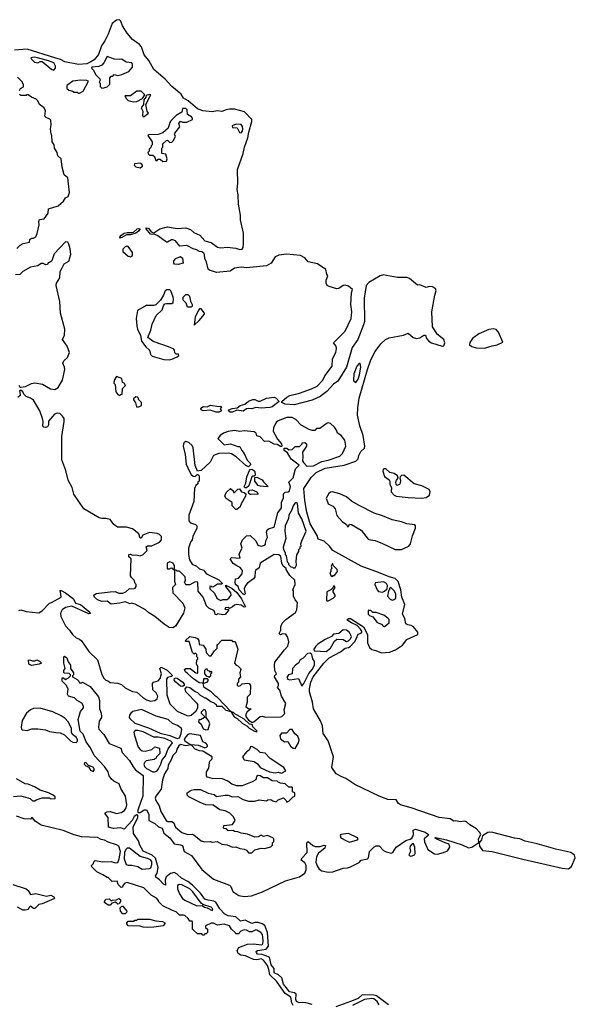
# Model space of a CAD drawing. Extents: x 2386423 to 2568864, y 578392 to 761999.
# Tile 394 of 454: x 2547204 to 2552428, y 679039 to 688292. Entities that reach past the tile are written whole.
import ezdxf

# ---------------------------------------------------------------- set-up
doc = ezdxf.new("R2010")
doc.units = 0

msp = doc.modelspace()

# ---------------------------------------------------------------- linework, layer by layer
at = {"layer": '0CON05XD'}
for points in [[(2550112.5, 685785), (2550094, 685795), (2550084.3, 685815), (2550085.8, 685845), (2550102.5, 685885), (2550090.7, 685900.7), (2550082.5, 685945), (2550005, 685999.1), (2549915.8, 686015.8), (2549885, 686053.3), (2549844.5, 686074.4), (2549711.5, 686088.5), (2549640.7, 686079.2), (2549607.3, 686062.7), (2549569.1, 686005), (2549525, 685977.9), (2549335, 685961.1), (2549285, 685967.2), (2549224.1, 685955.9), (2549181.7, 685928.3), (2549055, 685917.5), (2548988.3, 685938.3), (2548977, 685947), (2548958.8, 686015), (2548944, 686045), (2548941.2, 686085), (2548935, 686096.7), (2548915, 686110), (2548893, 686113), (2548865, 686130), (2548835, 686138), (2548775, 686170), (2548710, 686165), (2548667.5, 686215), (2548645, 686223.8), (2548631.7, 686221.7), (2548595, 686200), (2548585, 686200), (2548501.3, 686261.3), (2548475, 686272.2), (2548435, 686276.7), (2548394, 686325), (2548393.3, 686335), (2548415, 686332), (2548439.5, 686299.5), (2548465, 686287.5), (2548520, 686325), (2548595, 686345.7), (2548685, 686331.2), (2548765, 686335.3), (2548810.8, 686320.8), (2548841.4, 686291.4), (2548897.3, 686267.3), (2548945, 686213.3), (2549005, 686199.1), (2549064.6, 686154.7), (2549095, 686147.9), (2549155, 686152.9), (2549235, 686144.4), (2549275, 686132.9), (2549295, 686136.2), (2549305, 686152.5), (2549308.8, 686185), (2549308.5, 686285), (2549280.4, 686410.5), (2549278.8, 686455), (2549259.9, 686559.9), (2549258.8, 686645), (2549249.3, 686695), (2549255.3, 686754.7), (2549252.1, 686885), (2549306.1, 687033.9), (2549318.8, 687095), (2549349.5, 687180.5), (2549358.2, 687235), (2549387.2, 687335), (2549387.3, 687355), (2549317, 687427), (2549225, 687449.6), (2549177.9, 687452.1), (2549143.8, 687446.2), (2549105, 687429.7), (2549065, 687434.4), (2549015, 687424.8), (2548925, 687435.8), (2548875, 687455.3), (2548788.2, 687528.2), (2548745.5, 687555), (2548721.8, 687591.8), (2548634.6, 687664.6), (2548571.7, 687731.7), (2548465, 687823.3), (2548417.3, 687907.3), (2548375, 687960.9), (2548347.9, 688037.9), (2548329.1, 688059.1), (2548265, 688105.9), (2548214.5, 688164.5), (2548169.8, 688235), (2548155, 688278.9), (2548141.9, 688291.9), (2548112.5, 688287.5), (2548072.8, 688257.2), (2548035.2, 688155), (2548005.5, 688094.5), (2547973.1, 688046.9), (2547943.3, 687965), (2547903.8, 687915), (2547873.8, 687895), (2547835, 687877.3), (2547757.9, 687872.1), (2547626.9, 687896.9), (2547587.3, 687917.3), (2547533.3, 687935), (2547275, 688015.9), (2547155, 688006.2)], [(2547525, 687817.5), (2547540, 687835), (2547540, 687855), (2547523.8, 687885), (2547475, 687906.7), (2547372.5, 687935), (2547338.8, 687941.2), (2547310, 687935), (2547315, 687920), (2547341.7, 687891.7), (2547375, 687887.5), (2547395, 687897.5), (2547415, 687897.5), (2547505, 687822.5), (2547525, 687817.5)], [(2547975, 687650), (2547995, 687652.5), (2548025, 687660), (2548050, 687685), (2548050, 687745), (2548065, 687760), (2548078.3, 687761.7), (2548091.7, 687778.3), (2548125, 687767.5), (2548165, 687777.5), (2548229.5, 687805), (2548264.2, 687845), (2548265, 687870), (2548257.1, 687887.1), (2548205, 687892), (2548165, 687920), (2548145, 687916.7), (2548095, 687922.5), (2548025, 687947.5), (2547996.2, 687885), (2547976.6, 687863.4), (2547947.3, 687852.7), (2547882, 687845), (2547880, 687835), (2547897, 687817), (2547916, 687776), (2547957, 687737), (2547960, 687725), (2547952.5, 687705), (2547960, 687695), (2547960, 687665), (2547975, 687650)], [(2547202.5, 687625), (2547210, 687645), (2547238.3, 687661.7), (2547240, 687685), (2547230, 687695), (2547230, 687705), (2547181.7, 687751.7)], [(2547755, 687600), (2547765, 687602.5), (2547799.3, 687620.7), (2547850, 687715), (2547835, 687721.2), (2547775, 687724.3), (2547705, 687715.3), (2547647.5, 687675), (2547646.7, 687645), (2547665, 687630), (2547701.7, 687621.7), (2547715, 687610), (2547745, 687610), (2547755, 687600)], [(2547178.3, 686141.7), (2547207, 686173), (2547235, 686187.5), (2547295, 686200), (2547300, 686225), (2547315, 686240), (2547335, 686240), (2547355, 686252.5), (2547367, 686283), (2547386.4, 686363.6), (2547383.3, 686395), (2547390, 686415), (2547435, 686420), (2547472.5, 686475), (2547474.1, 686515.9), (2547565, 686542.5), (2547615, 686587.5), (2547635, 686617.5), (2547659.3, 686630.7), (2547673, 686667), (2547657.5, 686805), (2547622.5, 686835), (2547602.5, 686905), (2547592.5, 686985), (2547563, 687013), (2547557.5, 687045), (2547532.5, 687085), (2547527.5, 687115), (2547510, 687145), (2547507.5, 687205), (2547500, 687215), (2547492.5, 687265), (2547500, 687305), (2547497, 687347), (2547488.3, 687358.3), (2547451.7, 687371.7), (2547440, 687385), (2547447, 687437), (2547433, 687463), (2547390, 687495), (2547375, 687530), (2547360, 687545), (2547315, 687562.5), (2547285, 687586.7), (2547273, 687587), (2547265, 687580), (2547215, 687580), (2547201.7, 687591.7)], [(2548275, 687520), (2548305, 687523.3), (2548357.5, 687552.5), (2548380, 687585), (2548345, 687620), (2548305, 687620), (2548245, 687577.1), (2548193.3, 687575), (2548207, 687547), (2548223, 687533), (2548275, 687520)], [(2548365, 687380), (2548375, 687382.5), (2548415.8, 687415), (2548403.8, 687433.8), (2548388.8, 687495), (2548437.5, 687585), (2548425, 687590), (2548391.7, 687578.3), (2548390, 687565), (2548372.5, 687537.5), (2548367.5, 687495), (2548347.5, 687465), (2548361.7, 687431.7), (2548357.5, 687395), (2548365, 687380)], [(2548548.3, 686958.3), (2548585, 686962.5), (2548590, 686985), (2548577, 687027), (2548540, 687035), (2548540, 687085), (2548550, 687095), (2548550, 687125), (2548585, 687157.5), (2548595, 687160), (2548615, 687137.5), (2548635, 687142.5), (2548646.7, 687155), (2548670, 687195), (2548660, 687215), (2548662.5, 687225), (2548710, 687285), (2548700, 687315), (2548715, 687337.5), (2548735, 687330), (2548775, 687330), (2548830, 687355), (2548830, 687365), (2548819.3, 687379.3), (2548781.7, 687401.7), (2548778.8, 687445), (2548765, 687458), (2548733.6, 687456.4), (2548728.3, 687421.7), (2548675, 687390.8), (2548625, 687341.4), (2548614.6, 687325), (2548598.9, 687271.1), (2548550.3, 687229.7), (2548506, 687214), (2548415, 687210), (2548410, 687205), (2548450, 687145), (2548450, 687115), (2548440, 687105), (2548438.3, 687091.7), (2548420, 687075), (2548420, 687055), (2548410, 687045), (2548411.7, 687031.7), (2548425, 687020), (2548455, 687020), (2548470, 687005), (2548485, 686970), (2548495, 686970), (2548505, 686980), (2548525, 686980), (2548548.3, 686958.3)], [(2549285, 687230), (2549298.6, 687245), (2549302.5, 687265), (2549297.7, 687287.7), (2549285, 687307.5), (2549238.3, 687311.7), (2549200, 687295), (2549205, 687280), (2549250, 687275), (2549270.7, 687230.7), (2549285, 687230)], [(2548335, 686900), (2548360, 686915), (2548360, 686925), (2548348.3, 686938.3), (2548335, 686942.5), (2548281.7, 686938.3), (2548280, 686925), (2548295, 686910), (2548335, 686900)], [(2548145, 686240), (2548147.5, 686255), (2548153.3, 686265), (2548187.5, 686285), (2548215, 686293.3), (2548259.3, 686290.7), (2548274.1, 686295.9), (2548307.5, 686325), (2548325, 686330), (2548336.2, 686326.2), (2548320, 686305), (2548295, 686286.7), (2548245, 686271.2), (2548208.8, 686271.2), (2548165, 686243.8), (2548145, 686240)], [(2547195, 684857.5), (2547205, 684840), (2547215, 684837.5), (2547260, 684845), (2547316.1, 684873.9), (2547345, 684878.6), (2547418.3, 684868.3), (2547495, 684824), (2547535, 684818), (2547565.6, 684834.4), (2547606.7, 684905), (2547626.9, 685005), (2547625.7, 685025), (2547609.2, 685065), (2547620, 685085), (2547653.7, 685116.3), (2547671.4, 685165), (2547649.4, 685225), (2547606.7, 685285), (2547624.1, 685325.9), (2547628.9, 685385), (2547588.5, 685535), (2547580, 685645), (2547547.8, 685795), (2547550.5, 685815), (2547580.4, 685865), (2547583.9, 685926.1), (2547600, 685955), (2547622.3, 685997.7), (2547665, 686022.5), (2547684.2, 686085), (2547678.3, 686138.3), (2547665, 686182.5), (2547655, 686200), (2547635, 686203.3), (2547528.8, 686091.2), (2547507.5, 686025), (2547485, 686010), (2547471.7, 686008.3), (2547465, 685990), (2547448.3, 685988.3), (2547425, 686000), (2547405, 686000), (2547375, 685980), (2547304.1, 685965.9), (2547233.3, 685925), (2547205, 685896.2), (2547165, 685893.3)], [(2548245, 686062.5), (2548264, 686076), (2548264, 686105), (2548225, 686159.2), (2548214.2, 686164.2), (2548195, 686158.9), (2548173, 686137), (2548172.7, 686115), (2548225, 686069.2), (2548245, 686062.5)], [(2548695, 685992.5), (2548660, 685995), (2548653, 686003), (2548652.5, 686025), (2548671.7, 686048.3), (2548715, 686067.5), (2548735, 686050), (2548740, 686005), (2548695, 685992.5)], [(2549955, 679037.5), (2549895, 679052), (2549825, 679057.2), (2549807.9, 679065), (2549800.4, 679085), (2549803.9, 679135), (2549787.6, 679147.5), (2549742, 679155), (2549720.6, 679180.6), (2549685, 679226.8), (2549667.1, 679287), (2549638.1, 679315), (2549595.4, 679335), (2549595.4, 679375), (2549568.8, 679408.8), (2549553.3, 679483.3), (2549485, 679506.9), (2549441.1, 679511.1), (2549428.8, 679525), (2549426.7, 679535), (2549440, 679545), (2549521.5, 679558.5), (2549542.4, 679585), (2549533.4, 679713.4), (2549508.3, 679778.3), (2549484.7, 679794.7), (2549447.5, 679807.5), (2549415, 679806.7), (2549385, 679797.2), (2549325, 679828.9), (2549279.6, 679819.6), (2549235, 679862.3), (2549165, 679871.1), (2549131.9, 679885), (2549085, 679937.5), (2549047.6, 679997.6), (2549027.7, 680007.7), (2548975, 680016.5), (2548945, 680028), (2548903.4, 680085), (2548853.8, 680133.8), (2548829.6, 680159.6), (2548783.4, 680193.4), (2548725, 680224.7), (2548683.1, 680263.1), (2548655, 680276.2), (2548621.3, 680268.7), (2548581.7, 680238.3), (2548571.2, 680205), (2548575, 680160), (2548555, 680167.1), (2548518.1, 680208.1), (2548484, 680235), (2548480, 680245), (2548497.1, 680272.9), (2548507.1, 680325), (2548481, 680411), (2548449.3, 680439.3), (2548365, 680477.3), (2548332.7, 680535), (2548320.5, 680575), (2548272.9, 680645), (2548271.9, 680705), (2548315.4, 680794.6), (2548315, 680817.5), (2548305, 680820.8), (2548281.4, 680805), (2548262.3, 680767.7), (2548185, 680686.2), (2548154.1, 680695.9), (2548085, 680692.7), (2548037.5, 680705), (2548034.2, 680795), (2548011.2, 680825), (2548003.8, 680836.2), (2548025, 680848.6), (2548055, 680850.6), (2548115, 680833.6), (2548157.5, 680842.5), (2548189.3, 680860.7), (2548204.4, 680885), (2548210, 680915), (2548197.1, 680995), (2548155, 681067.5), (2548140.5, 681110.5), (2548088.8, 681135), (2548065.8, 681155), (2548045, 681186.7), (2548034.4, 681225), (2548002.4, 681272.4), (2547905, 681377.5), (2547870.2, 681450.2), (2547830, 681505), (2547799.2, 681579.2), (2547773.6, 681605), (2547753.2, 681716.8), (2547775, 681790), (2547803.8, 681825), (2547802.3, 681842.3), (2547788, 681868), (2547743.3, 681895), (2547718.3, 681918.3), (2547663.3, 681935), (2547654.4, 681955), (2547660, 682005), (2547639.3, 682039.3), (2547603.8, 682075), (2547603.6, 682083.6), (2547601.7, 682108.3), (2547615, 682107.5), (2547635, 682092.5), (2547663, 682107), (2547680, 682125), (2547680, 682135), (2547668.3, 682148.3), (2547625, 682150), (2547620, 682155), (2547620, 682175), (2547632.5, 682195), (2547620, 682245), (2547620, 682305), (2547625, 682310), (2547647.5, 682295), (2547658.3, 682258.3), (2547680, 682225), (2547680, 682195), (2547710, 682155), (2547710, 682135), (2547700, 682125), (2547700, 682115), (2547745, 682090), (2547760, 682075), (2547765, 682060), (2547785, 682060), (2547795, 682067.5), (2547867.5, 682025), (2547945, 681930), (2547955.7, 681895), (2547953.3, 681815), (2547970, 681775), (2547973.3, 681745), (2547973.3, 681735), (2547950.6, 681699.4), (2547944.2, 681645), (2547948, 681625), (2547995, 681573.8), (2548045, 681490), (2548155, 681446.7), (2548166.2, 681405), (2548235, 681330), (2548269.5, 681269.5), (2548293.4, 681243.4), (2548365, 681188), (2548361.5, 680995), (2548344.3, 680944.3), (2548314.4, 680865), (2548315, 680842.5), (2548335, 680842.2), (2548375, 680867.8), (2548395, 680866), (2548416.9, 680825), (2548418.8, 680765), (2548475, 680738.6), (2548508, 680708), (2548543.2, 680693.2), (2548558.6, 680648.6), (2548615.6, 680605), (2548655, 680546.5), (2548715, 680538.5), (2548735, 680530), (2548750, 680475), (2548818.7, 680438.7), (2548916.4, 680305), (2549024.8, 680214.8), (2549175, 680157.9), (2549187.9, 680145), (2549209.3, 680099.3), (2549265, 680061.2), (2549315, 680051.2), (2549382.4, 680057.6), (2549485.7, 680095.7), (2549701.4, 680198.6), (2549835, 680238), (2549885, 680272), (2549897.2, 680302.8), (2549898.2, 680345), (2549885, 680368.6), (2549851.2, 680395), (2549860.8, 680415), (2549905.8, 680465), (2549903.8, 680555), (2549915, 680568.8), (2549960.3, 680530.3), (2549982.2, 680522.2), (2550027.4, 680522.6), (2550066.1, 680536.1), (2550080, 680530), (2550072.5, 680505), (2550012, 680458.1), (2549994.6, 680425), (2549989.4, 680375), (2549999.4, 680339.4), (2550019.1, 680309.2), (2550045, 680293.9), (2550105, 680281.8), (2550147.6, 680282.4), (2550245, 680319.2), (2550285, 680321.1), (2550315, 680330), (2550395, 680373.1), (2550415.5, 680394.4), (2550472.6, 680407.4), (2550484.5, 680415.6), (2550493.6, 680476.4), (2550535, 680516.2), (2550555, 680527.5), (2550585, 680528), (2550623.8, 680485), (2550650.6, 680470.6), (2550695, 680459.4), (2550711.2, 680465), (2550745, 680516.2), (2550835, 680578), (2550875, 680590), (2550889.6, 680600.5), (2550901.2, 680615), (2550905.8, 680634.2), (2550904.2, 680675), (2550925, 680686.1), (2551015, 680657.2), (2551046, 680635), (2551043.3, 680625), (2551007.5, 680595), (2551008.6, 680565), (2551040.8, 680495), (2551105, 680453.8), (2551130.7, 680449.3), (2551190, 680465), (2551225, 680482.5), (2551248.6, 680515), (2551243.3, 680545), (2551205, 680555.7), (2551125, 680592.5), (2551107.5, 680605), (2551112.3, 680607.7), (2551216.2, 680585), (2551365, 680537), (2551425, 680510.9), (2551453.9, 680516.1), (2551519.2, 680560.8), (2551517.3, 680595), (2551538.2, 680635), (2551528.1, 680658.1), (2551498.3, 680688.3), (2551435.8, 680725), (2551405, 680754.4), (2551385, 680760), (2551345, 680752.5), (2551305, 680764), (2551285, 680760.8), (2551250.9, 680780.9), (2551146.2, 680793.8), (2550885, 680886.7), (2550785, 680914.7), (2550765, 680927.1), (2550745, 680959.5), (2550665, 680964.7), (2550585, 680994.3), (2550355, 681103.2), (2550270.5, 681160.5), (2550225, 681178.8), (2550180.6, 681205), (2550139.2, 681265), (2550155.4, 681365), (2550103.5, 681515), (2550056, 681585), (2550050.3, 681655), (2550033.1, 681703.1), (2549967.2, 681815), (2549957.4, 681877.4), (2549929.8, 681975), (2549928.2, 682005), (2549940.5, 682065), (2549963.3, 682115), (2550064.2, 682245.8), (2550115, 682293.5), (2550219, 682351), (2550264.8, 682385.2), (2550295, 682390.8), (2550309.6, 682400.3), (2550358.9, 682451.1), (2550385, 682517.1), (2550412.9, 682527.1), (2550419.2, 682535), (2550420, 682545), (2550407.8, 682565), (2550378.3, 682598.3), (2550322.2, 682625), (2550290, 682645), (2550284, 682655), (2550297.5, 682665), (2550315, 682663.5), (2550435, 682586.9), (2550472.7, 682515), (2550475.3, 682435), (2550491.7, 682391.7), (2550514.1, 682374.1), (2550550.8, 682365), (2550605, 682340.9), (2550682.1, 682347.9), (2550738.3, 682371.7), (2550803.3, 682415), (2550844.2, 682465.8), (2550945.9, 682514.1), (2550948, 682535), (2550907.5, 682585), (2550885, 682600), (2550853.8, 682603.8), (2550833.3, 682615), (2550825.6, 682665), (2550804.1, 682705), (2550824.7, 682795), (2550797.1, 682865), (2550788.7, 682935), (2550763, 683013), (2550735, 683040.8), (2550677.1, 683055), (2550577.9, 683098), (2550415.5, 683155), (2550146.9, 683305), (2550118.2, 683345), (2550065, 683392.3), (2550009.2, 683409.2), (2550000, 683445), (2549936, 683555), (2549902, 683665), (2549883.7, 683775), (2549875.7, 683885), (2549945, 683988.8), (2549992.7, 684037.3), (2550075, 684077.4), (2550255.4, 684104.6), (2550365.6, 684144.4), (2550385.8, 684164.2), (2550392.5, 684195), (2550411.2, 684235), (2550446.2, 684265), (2550448.6, 684285), (2550432.9, 684385), (2550401, 684475), (2550379.7, 684575), (2550382.2, 684645), (2550395, 684736.2), (2550472.9, 685005), (2550505.3, 685095), (2550545, 685172.9), (2550598.7, 685245), (2550644, 685286), (2550677.3, 685302.7), (2550812.1, 685327.9), (2550855, 685347.1), (2550904.4, 685305), (2550935, 685297.3), (2550965, 685300.9), (2551005, 685326.2), (2551018.8, 685328.8), (2551028, 685295), (2551050.2, 685270.2), (2551074.7, 685254.7), (2551175, 685222.5), (2551191.9, 685228.1), (2551201.3, 685255), (2551191.3, 685285), (2551131.8, 685335), (2551086.6, 685406.6), (2551080.3, 685545), (2551105.6, 685704.4), (2551118.9, 685745), (2551114, 685765), (2551085, 685782), (2551056.4, 685783.6), (2551025, 685776.7), (2550965, 685800), (2550945, 685797.5), (2550868.7, 685858.7), (2550845, 685868.6), (2550755, 685870), (2550651.2, 685888.8), (2550625, 685893), (2550593.9, 685886.1), (2550487, 685823), (2550462.2, 685795), (2550442.7, 685675), (2550444.7, 685455), (2550437.8, 685425), (2550384, 685285), (2550329.8, 685210.2), (2550277.9, 685025), (2550195.6, 684895), (2550154.6, 684865.4), (2550092.2, 684797.8), (2550027.6, 684752.4), (2549955, 684717.1), (2549785.9, 684674.1), (2549698.3, 684678.3), (2549670, 684695), (2549670, 684705), (2549715, 684745.7), (2549745, 684760), (2549835, 684780.8), (2549948, 684822), (2550000.6, 684849.4), (2550055, 684904), (2550074, 684946), (2550141.4, 685035), (2550145.4, 685105), (2550177.5, 685165), (2550183.2, 685203.2), (2550178.9, 685225), (2550154, 685255), (2550264.6, 685365.3), (2550320.8, 685485), (2550327.8, 685545), (2550315.9, 685615), (2550324.1, 685725), (2550332, 685755), (2550295, 685787.1), (2550265, 685798), (2550245, 685795.4), (2550205, 685766.2), (2550185, 685761.6), (2550112.5, 685785)], [(2548613, 685097), (2548635, 685103.3), (2548685, 685122.5), (2548700, 685135), (2548698.3, 685148.3), (2548675, 685150), (2548661.7, 685161.7), (2548660, 685185), (2548652.5, 685195), (2548612.5, 685215), (2548457.7, 685267.7), (2548410, 685305), (2548436.7, 685375), (2548448.3, 685431.7), (2548488.4, 685511.6), (2548544.4, 685565), (2548556.6, 685603.4), (2548569.8, 685620.2), (2548585, 685625.6), (2548635, 685623.8), (2548645.3, 685635), (2548651.2, 685665), (2548647.5, 685685), (2548625.4, 685745), (2548615, 685754.3), (2548587, 685753), (2548571.2, 685745), (2548556.5, 685703.5), (2548528.8, 685655), (2548485, 685612.9), (2548464.6, 685605.4), (2548393, 685607), (2548310.5, 685559.5), (2548298, 685485), (2548303.8, 685415), (2548311.2, 685385), (2548340, 685325), (2548350.5, 685270.5), (2548388.7, 685218.7), (2548423.3, 685185), (2548432.5, 685145), (2548449.3, 685129.3), (2548559.3, 685099.3), (2548613, 685097)], [(2548815, 685590), (2548781.7, 685591.7), (2548768.3, 685628.3), (2548740, 685655), (2548740, 685685), (2548765, 685710), (2548785, 685710), (2548800, 685695), (2548808.3, 685648.3), (2548826.2, 685615), (2548825, 685600), (2548815, 685590)], [(2548845, 685420), (2548892.5, 685465), (2548940, 685525), (2548940, 685535), (2548910, 685575), (2548895, 685574.2), (2548887.1, 685565), (2548855, 685498.8), (2548845, 685420)], [(2551575, 685204.5), (2551645, 685228.5), (2551694.4, 685235.6), (2551745, 685262.5), (2551705, 685356.9), (2551685, 685381.1), (2551656.6, 685386.6), (2551615, 685379.2), (2551519.4, 685340.6), (2551461.4, 685295), (2551435, 685258.8), (2551434.3, 685235), (2551455, 685219.5), (2551495, 685209.6), (2551575, 685204.5)], [(2550365, 684883.8), (2550385, 684913.8), (2550398.1, 684955), (2550411.2, 685025), (2550405, 685060), (2550395, 685060), (2550373.8, 685035), (2550346, 684965), (2550343.8, 684905), (2550346.7, 684895), (2550365, 684883.8)], [(2548145, 684760), (2548155, 684770), (2548168.3, 684771.7), (2548170, 684825), (2548200, 684855), (2548186.4, 684876.4), (2548171.7, 684881.7), (2548165, 684920), (2548115, 684940), (2548092.5, 684905), (2548090, 684875), (2548100, 684865), (2548107.5, 684795), (2548125, 684770), (2548145, 684760)], [(2548833.3, 684003.3), (2548855, 684000), (2548871.7, 684018.3), (2548878.3, 684018.3), (2548890, 684005), (2548890, 683955), (2548880, 683945), (2548878.3, 683931.7), (2548860, 683915), (2548847.5, 683885), (2548842.5, 683765), (2548793.3, 683635), (2548793.9, 683583.9), (2548810, 683565), (2548858.3, 683548.3), (2548870, 683535), (2548870, 683515), (2548832.5, 683435), (2548827, 683403), (2548808.3, 683381.7), (2548792.5, 683325), (2548792.5, 683265), (2548800, 683215), (2548825, 683176.7), (2548867.5, 683155), (2548895, 683130), (2548935, 683120), (2548940, 683105), (2548960, 683085), (2549075, 683026.7), (2549110, 682995), (2549102.5, 682987.5), (2549063.6, 682986.4), (2549027, 682963), (2549015, 682960), (2549005, 682970), (2548990, 682965), (2548990, 682945), (2549035, 682902.5), (2549057, 682857), (2549075, 682842.5), (2549095, 682833.3), (2549115, 682843.3), (2549155, 682844.3), (2549170, 682855), (2549191.2, 682885), (2549190, 682905), (2549142.5, 682965), (2549143.3, 682976.7), (2549198.8, 682948.8), (2549245, 682908.8), (2549289.7, 682849.7), (2549326.2, 682773.8), (2549315, 682772.5), (2549285, 682790), (2549245, 682796.7), (2549225, 682790), (2549205, 682773.3), (2549175, 682760), (2549165, 682767.5), (2549140, 682765), (2549131.7, 682751.7), (2549165, 682750), (2549170, 682745), (2549135, 682702.5), (2549115, 682700), (2549065, 682710), (2549055, 682700), (2549041.7, 682701.7), (2549040, 682725), (2549029.3, 682739.3), (2548983, 682763), (2548960, 682785), (2548928.8, 682865), (2548881.7, 682921.7), (2548880, 683005), (2548855, 683010), (2548805, 682980), (2548765, 682980), (2548752.5, 683005), (2548761.7, 683018.3), (2548760, 683055), (2548705, 683110), (2548685, 683110), (2548675, 683120), (2548660, 683120), (2548660, 683155), (2548647.5, 683185), (2548615, 683196.7), (2548590, 683185), (2548591.7, 683131.7), (2548615, 683130), (2548621.7, 683138.3), (2548635, 683140), (2548660, 683120), (2548660, 683015), (2548670, 682985), (2548640, 682955), (2548642.5, 682905), (2548737.9, 682807.9), (2548757.8, 682765), (2548743.5, 682715), (2548667.8, 682592.2), (2548645, 682575.5), (2548610.7, 682580.7), (2548561.5, 682611.5), (2548472.9, 682685), (2548417.2, 682717.2), (2548385.3, 682745.3), (2548288.3, 682798.3), (2548255, 682810), (2548243, 682803), (2548195, 682822.5), (2548145, 682808.8), (2548065, 682799.2), (2548025, 682828.8), (2547975, 682825.5), (2547935, 682840.5), (2547906, 682865), (2547900, 682885), (2547921.7, 682898.3), (2548055, 682916.7), (2548103, 682917), (2548135, 682902.5), (2548175, 682903.3), (2548202.5, 682915), (2548235, 682946.7), (2548275, 682943.8), (2548289.3, 682950.7), (2548300, 682965), (2548300, 682985), (2548290, 682995), (2548280, 683025), (2548255, 683050), (2548247, 683067), (2548252.5, 683225), (2548230, 683245), (2548230, 683265), (2548245, 683270), (2548265, 683260), (2548295, 683262.5), (2548335, 683253.3), (2548365, 683267.5), (2548402.5, 683305), (2548391.7, 683338.3), (2548405, 683347.5), (2548445, 683347.5), (2548517, 683383), (2548537.5, 683405), (2548537.5, 683435), (2548517.5, 683455), (2548497.5, 683465), (2548425, 683474.3), (2548362, 683448), (2548345, 683420), (2548335, 683420), (2548325, 683460), (2548265, 683506.2), (2548207.5, 683522.5), (2548124.2, 683524.2), (2548088.8, 683548.8), (2548053.3, 683595), (2548015, 683604.4), (2547975, 683604.5), (2547951.8, 683611.8), (2547808, 683695), (2547711.8, 683831.8), (2547698.2, 683895), (2547658.5, 683965), (2547638.9, 684055), (2547601.2, 684155), (2547598.8, 684375), (2547623.3, 684515), (2547620.8, 684545), (2547607.6, 684567.6), (2547581.2, 684591.2), (2547555, 684594), (2547532.5, 684585), (2547475, 684520), (2547474, 684485), (2547464.3, 684465.7), (2547445, 684458.6), (2547431.7, 684461.7), (2547421.4, 684475), (2547424.2, 684515), (2547418, 684545), (2547393.3, 684615), (2547332.5, 684715), (2547306.1, 684736.1), (2547265, 684750), (2547241.7, 684771.7), (2547232.5, 684795), (2547215, 684810), (2547202.5, 684805), (2547208.3, 684768.3), (2547208.3, 684761.7), (2547185, 684740)], [(2548325, 684652.5), (2548350, 684665), (2548350, 684695), (2548321.7, 684721.7), (2548320, 684735), (2548310, 684745), (2548295, 684747.5), (2548275, 684730), (2548275, 684720), (2548291.7, 684691.7), (2548302.5, 684655), (2548325, 684652.5)], [(2549205, 684602.9), (2549182.5, 684605), (2549167.5, 684615), (2549170, 684625), (2549200.7, 684639.3), (2549247, 684643), (2549277.5, 684665), (2549321.4, 684678.6), (2549355, 684708), (2549395, 684721.4), (2549415, 684722.9), (2549445, 684708), (2549464, 684706), (2549525, 684734), (2549595, 684743.8), (2549615, 684736.2), (2549643.3, 684705), (2549576.2, 684655), (2549555, 684647.5), (2549475, 684642), (2549425, 684646), (2549385, 684636.2), (2549350.4, 684639.5), (2549335, 684636.2), (2549305, 684614), (2549246.4, 684623.6), (2549205, 684602.9)], [(2549075, 684604.3), (2549050, 684605), (2548995, 684623.3), (2548930, 684615), (2548910, 684625), (2548906.7, 684635), (2548915, 684647.5), (2548933, 684657), (2548965, 684652.5), (2548999.3, 684670.7), (2549075, 684657.5), (2549095, 684660), (2549100, 684655), (2549087.5, 684635), (2549100, 684615), (2549075, 684604.3)], [(2547195, 682740), (2547213.9, 682746.1), (2547265, 682730), (2547385, 682717.5), (2547415, 682736.7), (2547482.7, 682807.3), (2547504.2, 682815.8), (2547593.8, 682865), (2547588.8, 682918.8), (2547582.5, 682927.5), (2547595, 682927.5), (2547635.2, 682905.2), (2547708.5, 682848.5), (2547727.3, 682807.3), (2547776.2, 682796.2), (2547862.5, 682725), (2547868.8, 682711.2), (2547855, 682707.5), (2547695, 682781.2), (2547635, 682767.5), (2547602, 682745), (2547586, 682715), (2547592, 682685), (2547635, 682596.7), (2547673.3, 682555), (2547700, 682515), (2547735, 682483.8), (2547765, 682472), (2547785, 682456.2), (2547854, 682355), (2547936.7, 682275), (2547975, 682137.5), (2547995, 682103.3), (2548015, 682083.8), (2548040, 682075), (2548053, 682063), (2548127, 682057), (2548160, 682045), (2548195, 682012.5), (2548265, 681977.5), (2548305, 681972.5), (2548357.5, 681925), (2548395, 681901.2), (2548435, 681887.5), (2548475, 681892.5), (2548495, 681910), (2548502.5, 681935), (2548486.7, 681966.7), (2548456.7, 681995), (2548452.5, 682055), (2548463, 682067), (2548505, 682080), (2548525, 682100), (2548536.7, 682145), (2548522, 682195), (2548535, 682208.8), (2548589.1, 682179.1), (2548633.8, 682135), (2548636.7, 682125), (2548631.2, 682118.8), (2548595, 682110), (2548583.3, 682095), (2548586.4, 681946.4), (2548614.2, 681864.2), (2548684.3, 681794.3), (2548775, 681752.5), (2548795, 681750), (2548815, 681757.5), (2548863, 681797), (2548880, 681825), (2548880, 681855), (2548872.5, 681865), (2548765.6, 681975), (2548760.8, 682005), (2548775, 682023.3), (2548805, 682017.5), (2548855, 681977.5), (2548875, 681970), (2548900, 681945), (2548945, 681920), (2548955, 681920), (2549000, 681885), (2549035, 681870), (2549050, 681855), (2549055, 681840), (2549105, 681840), (2549125, 681820), (2549142.5, 681802.5), (2549190.3, 681790.3), (2549221.7, 681741.7), (2549250, 681725), (2549295, 681680), (2549340, 681655), (2549360, 681635), (2549410, 681605), (2549435, 681600), (2549437.5, 681605), (2549397, 681647), (2549388.3, 681668.3), (2549363, 681673), (2549315, 681720), (2549227.5, 681767.5), (2549215, 681780), (2549200, 681780), (2549190.3, 681790.3), (2549065, 681922.5), (2549043.6, 681933.6), (2549005, 681976.7), (2548937.3, 682017.3), (2548927.5, 682052.5), (2548931.7, 682058.3), (2548966.7, 682065), (2548977.5, 682085), (2548968.3, 682098.3), (2548931.7, 682098.3), (2548928.3, 682061.7), (2548922.5, 682057.5), (2548890.4, 682060.5), (2548836.9, 682096.9), (2548784.3, 682144.3), (2548763.8, 682165), (2548753.8, 682185), (2548766.2, 682193.8), (2548806.2, 682196.2), (2548860, 682155), (2548875, 682150), (2548880, 682155), (2548880, 682215), (2548867.5, 682235), (2548870, 682275), (2548878.3, 682281.7), (2548880, 682295), (2548870, 682305), (2548870, 682325), (2548858.3, 682338.3), (2548845, 682330), (2548830, 682345), (2548798.3, 682448.3), (2548765, 682450), (2548760, 682455), (2548803, 682497), (2548855, 682487.5), (2548875, 682477.5), (2548889.3, 682459.3), (2548891.7, 682421.7), (2548930, 682415), (2548952.5, 682375), (2548957.5, 682345), (2548985, 682312.5), (2549005, 682312.5), (2549035, 682360), (2549060, 682385), (2549060, 682420), (2549068.3, 682421.7), (2549105, 682460), (2549195, 682460), (2549205, 682450), (2549228.3, 682448.3), (2549253.3, 682375), (2549222.5, 682245), (2549240, 682225), (2549255, 682220), (2549280, 682195), (2549282.5, 682185), (2549272.5, 682155), (2549280, 682115), (2549262.5, 682095), (2549260, 682065), (2549250, 682055), (2549250, 682035), (2549265, 682030), (2549280, 682035), (2549295, 682050), (2549345, 682057.5), (2549360, 682055), (2549372.5, 682035), (2549370, 681955), (2549342.5, 681925), (2549343, 681877), (2549330, 681835), (2549355, 681820), (2549380, 681815), (2549341.7, 681788.3), (2549330, 681765), (2549330, 681745), (2549355, 681710), (2549385, 681690), (2549395, 681690), (2549405, 681692.5), (2549465, 681742.5), (2549485, 681746.7), (2549515, 681737.5), (2549655, 681740), (2549670, 681745), (2549697, 681773), (2549690, 681805), (2549707.5, 681865), (2549663.8, 681935), (2549650.7, 681990.7), (2549627.5, 682015), (2549637.5, 682035), (2549637.5, 682055), (2549600, 682115), (2549601.7, 682128.3), (2549617.5, 682145), (2549602.5, 682175), (2549598.8, 682225), (2549603.3, 682255), (2549695, 682368.8), (2549723.8, 682405), (2549733.3, 682445), (2549726.4, 682486.4), (2549707, 682517), (2549675, 682520), (2549655, 682510), (2549642.5, 682525), (2549660, 682555), (2549660, 682585), (2549670.7, 682619.3), (2549707.5, 682655), (2549797.7, 682722.3), (2549810, 682745), (2549816.7, 682815), (2549795, 682840), (2549777.5, 682875), (2549777.5, 682925), (2549772.5, 682935), (2549792.5, 682985), (2549790, 683025), (2549745, 683070), (2549710, 683125), (2549710, 683135), (2549682.5, 683155), (2549667.5, 683185), (2549658.3, 683248.3), (2549641.7, 683261.7), (2549595, 683267.5), (2549463.3, 683185), (2549455, 683140), (2549425, 683117.5), (2549417.5, 683105), (2549413.3, 683055), (2549401.7, 683038.3), (2549345, 682996.7), (2549326.2, 682975), (2549313.9, 682943.9), (2549322.5, 682895), (2549315, 682887.5), (2549305, 682892.5), (2549268.8, 682935), (2549256.4, 682966.4), (2549232.5, 682985), (2549230, 683005), (2549234, 683036), (2549260, 683045), (2549296.7, 683085), (2549300, 683115), (2549277.5, 683145), (2549245, 683158.8), (2549212.3, 683182.3), (2549183.3, 683225), (2549196.4, 683236.4), (2549278.3, 683231.7), (2549267.5, 683265), (2549273.3, 683285), (2549296.7, 683325), (2549282.5, 683365), (2549300, 683405), (2549335, 683440), (2549370, 683445), (2549423, 683393), (2549442.3, 683352.3), (2549475, 683344.2), (2549507.5, 683355), (2549516.1, 683363.9), (2549519.4, 683395), (2549533.6, 683425), (2549524.2, 683475), (2549530.6, 683499.4), (2549548.1, 683511.9), (2549595.8, 683524.2), (2549630.9, 683659.1), (2549665.4, 683705), (2549665.5, 683755), (2549685, 683797.5), (2549685.6, 683835), (2549699.4, 683850.6), (2549727.5, 683855), (2549740, 683865), (2549750, 683905), (2549733, 683947), (2549773.6, 683986.4), (2549797.5, 684072.5), (2549830, 684105), (2549755, 684162.5), (2549723, 684223), (2549690, 684245), (2549690, 684265), (2549716.4, 684266.4), (2549735, 684250), (2549765, 684252.5), (2549795, 684282.5), (2549835, 684280), (2549860, 684305), (2549860, 684315), (2549885, 684320), (2549900, 684305), (2549900, 684285), (2549863.6, 684226.4), (2549867.5, 684185), (2549862.5, 684145), (2549870.7, 684130.7), (2549905, 684097.5), (2549965, 684100.8), (2550045, 684141.4), (2550105, 684153.5), (2550215, 684190), (2550240, 684215), (2550270, 684285), (2550259.6, 684339.5), (2550225, 684383.3), (2550192.5, 684405), (2550183.8, 684435), (2550165, 684463.3), (2550125, 684496.7), (2550105, 684503.3), (2550095, 684500), (2550025, 684450), (2549995, 684450), (2549978.3, 684431.7), (2549955, 684430), (2549925, 684440), (2549851.2, 684481.2), (2549801.2, 684535), (2549765, 684552.2), (2549715, 684552.5), (2549635, 684522.2), (2549615, 684508.1), (2549605, 684492), (2549589.1, 684455), (2549585.7, 684425), (2549629.3, 684349.3), (2549666.7, 684305), (2549670, 684285), (2549665, 684280), (2549655, 684280), (2549625, 684300), (2549595, 684302.5), (2549545, 684330), (2549505, 684327.5), (2549465, 684372.5), (2549435, 684382.5), (2549427.5, 684405), (2549409.6, 684419.5), (2549315, 684429.2), (2549275, 684422.9), (2549225, 684432.5), (2549165, 684421.4), (2549120, 684405), (2549087.5, 684385), (2549067.5, 684355), (2549125, 684297.5), (2549185, 684306.7), (2549255, 684280), (2549275, 684280), (2549291.2, 684245), (2549315.7, 684215.7), (2549343.7, 684153.7), (2549371.4, 684125), (2549372.5, 684107.5), (2549355, 684090), (2549331.4, 684101.4), (2549238, 684185), (2549195, 684211.4), (2549165, 684219.2), (2549076.1, 684216.1), (2549027.5, 684195), (2548995, 684132.5), (2548910, 684055), (2548875, 684050), (2548853.6, 684103.6), (2548835, 684270), (2548825, 684290), (2548795, 684320), (2548765, 684326.7), (2548747.5, 684315), (2548740, 684285), (2548760, 684205), (2548770, 684115), (2548800, 684045), (2548817, 684017), (2548833.3, 684003.3)], [(2550986.2, 683796.2), (2551025, 683802), (2551056, 683825), (2551062, 683855), (2551055, 683876), (2550985, 683910.6), (2550911.7, 683931.7), (2550815, 684012.5), (2550795, 684008.8), (2550782.5, 683995), (2550777.5, 683985), (2550783.6, 683963.6), (2550780, 683935), (2550775, 683923.3), (2550753.8, 683913.8), (2550743.8, 683923.8), (2550740, 683945), (2550746.7, 683965), (2550762.5, 683985), (2550756.7, 684005), (2550725, 684026.2), (2550685, 684036.7), (2550645, 684070), (2550628.3, 684071.7), (2550620, 684065), (2550618.3, 684048.3), (2550635, 684000), (2550676.4, 683966.4), (2550682.5, 683955), (2550683.3, 683925), (2550700, 683895), (2550697.5, 683855), (2550725, 683822.5), (2550743.9, 683813.9), (2550855, 683800.8), (2550986.2, 683796.2)], [(2549335, 683892), (2549322, 683892), (2549313.8, 683905), (2549330, 683935), (2549340, 683995), (2549363, 684057), (2549370, 684065), (2549385, 684066.7), (2549405, 684056.7), (2549413.8, 684045), (2549417, 684013), (2549407.5, 684002.5), (2549395, 684002.5), (2549387.5, 683995), (2549359.5, 683910.5), (2549335, 683892)], [(2549535, 683902.5), (2549465, 683906.7), (2549445, 683913.8), (2549414.1, 683954.1), (2549415, 683990), (2549435, 683992.5), (2549485, 683967.5), (2549495, 683950), (2549538.3, 683908.3), (2549535, 683902.5)], [(2549245, 683690), (2549235, 683690), (2549200, 683725), (2549200, 683755), (2549143.6, 683793.6), (2549132.5, 683815), (2549145, 683850), (2549185, 683887.5), (2549210, 683865), (2549215, 683850), (2549225, 683850), (2549255, 683880), (2549271.7, 683881.7), (2549290, 683855), (2549315, 683848.8), (2549328.8, 683835), (2549326.2, 683815), (2549285, 683743.3), (2549275.5, 683714.5), (2549245, 683690)], [(2549375, 683828.8), (2549359.6, 683839.5), (2549356, 683855), (2549368.8, 683871.2), (2549390, 683875), (2549432.5, 683855), (2549445, 683833.3), (2549375, 683828.8)], [(2550795, 683312), (2550862, 683345), (2550877.8, 683365), (2550897.9, 683442.1), (2550926.4, 683515), (2550926.7, 683535), (2550918, 683545), (2550845, 683554.2), (2550795, 683571.9), (2550705, 683591.9), (2550615, 683630), (2550536.7, 683655), (2550395, 683727.1), (2550325, 683767.5), (2550275, 683809.2), (2550215, 683836), (2550146.4, 683853.6), (2550125, 683851.2), (2550111.2, 683838.8), (2550086.7, 683795), (2550105, 683742.5), (2550148.8, 683718.8), (2550171.2, 683695), (2550185, 683632.5), (2550235, 683577.5), (2550276.7, 683546.7), (2550285, 683530), (2550295, 683530), (2550305, 683550), (2550325, 683547.5), (2550413.9, 683493.9), (2550481.7, 683411.7), (2550502.5, 683402.5), (2550545, 683396.7), (2550615, 683368.8), (2550733, 683313), (2550795, 683312)], [(2549795, 683140), (2549807.5, 683165), (2549802.5, 683205), (2549808.3, 683261.7), (2549827.5, 683295), (2549828.3, 683311.7), (2549840, 683325), (2549841.7, 683338.3), (2549850, 683345), (2549847.5, 683365), (2549856.1, 683393.9), (2549895.8, 683485), (2549855, 683600), (2549825.7, 683655.7), (2549816, 683745), (2549805, 683752.5), (2549795, 683752.5), (2549773.8, 683725), (2549763.3, 683685), (2549734.1, 683635.9), (2549731.2, 683605), (2549700, 683535), (2549697.5, 683485), (2549707.5, 683415), (2549682.5, 683335), (2549683, 683313), (2549700, 683285), (2549700, 683265), (2549710, 683255), (2549718.3, 683198.3), (2549730, 683185), (2549731.7, 683171.7), (2549751.7, 683151.7), (2549768.3, 683148.3), (2549775, 683140), (2549795, 683140)], [(2550145, 683060), (2550151.7, 683068.3), (2550165, 683070), (2550192.5, 683105), (2550190, 683125), (2550151.7, 683161.7), (2550145, 683180), (2550132.5, 683155), (2550137.5, 683135), (2550130, 683125), (2550130, 683105), (2550120, 683095), (2550131.7, 683061.7), (2550145, 683060)], [(2550105, 682830), (2550150, 682855), (2550170, 682875), (2550170, 682885), (2550152.5, 682915), (2550152.5, 682927.5), (2550170, 682955), (2550165, 682970), (2550155, 682970), (2550148.3, 682951.7), (2550130, 682935), (2550092.5, 682915), (2550088.3, 682838.3), (2550091.7, 682831.7), (2550105, 682830)], [(2550615, 682912.5), (2550635, 682920), (2550660, 682945), (2550662.5, 682975), (2550651.2, 682995), (2550625, 683008.6), (2550545, 683000), (2550542.5, 682985), (2550563.9, 682933.9), (2550578.3, 682918.3), (2550615, 682912.5)], [(2550705, 682837.5), (2550725, 682842.5), (2550738.8, 682855), (2550739.2, 682895), (2550725, 682926.2), (2550693, 682957), (2550681.7, 682948.3), (2550680, 682935), (2550670, 682925), (2550662.5, 682875), (2550686.4, 682846.4), (2550705, 682837.5)], [(2550635, 682590), (2550677.5, 682625), (2550677.5, 682655), (2550665, 682667.5), (2550627, 682697), (2550555, 682720), (2550525, 682720), (2550505, 682740), (2550481.7, 682738.3), (2550480, 682705), (2550491.7, 682691.7), (2550525, 682680), (2550565, 682627.5), (2550605, 682610), (2550621.7, 682591.7), (2550635, 682590)], [(2550085, 682353.8), (2550127.5, 682385), (2550165, 682452.5), (2550185, 682470), (2550245, 682467.5), (2550275, 682450), (2550295, 682454.6), (2550315.3, 682475), (2550322.1, 682495), (2550305, 682533.8), (2550277.5, 682555), (2550245, 682559.2), (2550205, 682523.3), (2550155, 682516.2), (2550134.1, 682495.9), (2550075, 682468), (2550007.5, 682425), (2549987.5, 682405), (2549970, 682375), (2549971.7, 682361.7), (2550085, 682353.8)], [(2549855, 682030), (2549875, 682052.5), (2549921.7, 682148.3), (2549955, 682186.2), (2549977.1, 682225), (2549975, 682260), (2549960, 682285), (2549950, 682325), (2549935, 682340), (2549910, 682335), (2549869.3, 682290.7), (2549840, 682275), (2549826.4, 682243.6), (2549800.7, 682229.3), (2549770, 682195), (2549766.7, 682143.3), (2549730, 682135), (2549717.5, 682115), (2549722.5, 682095), (2549745, 682088.8), (2549825, 682100), (2549855, 682030)], [(2547315, 682224.4), (2547290, 682235), (2547287.5, 682272.5), (2547295, 682277.5), (2547325, 682267.5), (2547345, 682267.5), (2547366.4, 682276.4), (2547390, 682265), (2547410, 682245), (2547385.9, 682234.1), (2547315, 682224.4)], [(2548985, 682110), (2549000, 682125), (2549000, 682145), (2549010, 682155), (2549010, 682165), (2549005, 682170), (2548995, 682160), (2548988.3, 682168.3), (2548971.7, 682171.7), (2548965, 682190), (2548955, 682190), (2548940, 682175), (2548940, 682145), (2548961.7, 682121.7), (2548978.3, 682118.3), (2548985, 682110)], [(2548735, 682024.2), (2548715, 682029.4), (2548671.4, 682065), (2548657.5, 682085), (2548659.3, 682100.7), (2548675, 682106.7), (2548685, 682103.8), (2548737.5, 682065), (2548748.8, 682048.8), (2548750, 682035), (2548735, 682024.2)], [(2547735, 681500), (2547747, 681513), (2547747.5, 681525), (2547736.7, 681545), (2547700, 681575), (2547692.5, 681595), (2547692.5, 681635), (2547660, 681695), (2547632.5, 681725), (2547595, 681750), (2547515, 681786.7), (2547395, 681823.3), (2547335, 681818.8), (2547305, 681806.7), (2547266.7, 681775), (2547226.7, 681705), (2547217.5, 681645), (2547220, 681625), (2547228.3, 681618.3), (2547275, 681612.5), (2547317, 681627), (2547375, 681626.7), (2547445, 681617.5), (2547483.6, 681603.6), (2547545, 681592.5), (2547585, 681590), (2547625, 681570), (2547680, 681515), (2547705, 681502.5), (2547735, 681500)], [(2548685, 681537.5), (2548705, 681543.3), (2548723.3, 681585), (2548727.5, 681625), (2548722.5, 681635), (2548688.3, 681658.3), (2548639.3, 681679.3), (2548600, 681715), (2548485.6, 681745.6), (2548348.3, 681808.3), (2548268.3, 681791.7), (2548248, 681775), (2548236, 681755), (2548234.2, 681735), (2548240, 681725), (2548285, 681682.2), (2548415, 681638.1), (2548525, 681588.1), (2548615.7, 681565.7), (2548685, 681537.5)], [(2548955, 681617.5), (2548975, 681620), (2548990, 681675), (2548980.7, 681700.7), (2548957.5, 681735), (2548957.5, 681785), (2548947.5, 681805), (2548935, 681810), (2548910, 681785), (2548910, 681775), (2548938.3, 681748.3), (2548940, 681735), (2548905, 681712.5), (2548890, 681715), (2548883.6, 681693.6), (2548910.7, 681670.7), (2548928.3, 681628.3), (2548955, 681617.5)], [(2548475, 681222.9), (2548495, 681232.9), (2548508.6, 681251.4), (2548530.8, 681295), (2548542, 681338), (2548573.3, 681375), (2548601.1, 681438.9), (2548641.2, 681495), (2548625, 681512.5), (2548567, 681537), (2548505, 681550), (2548465, 681550), (2548365, 681599.2), (2548315, 681612.5), (2548288.3, 681611.7), (2548276.2, 681595), (2548282, 681565), (2548318.8, 681455), (2548335, 681433.3), (2548355, 681420), (2548385, 681417.5), (2548447, 681433), (2548475, 681460), (2548517, 681447), (2548520, 681395), (2548490, 681365), (2548486.4, 681353.6), (2548469.3, 681340.7), (2548394.1, 681325.9), (2548380, 681315), (2548372, 681295), (2548376.2, 681275), (2548395, 681254.3), (2548455, 681222.9), (2548475, 681222.9)], [(2549385, 680462.5), (2549415, 680490), (2549475, 680507.5), (2549505, 680503.3), (2549565, 680520), (2549580, 680535), (2549580, 680555), (2549592.5, 680567.5), (2549593, 680593), (2549585, 680602.5), (2549535, 680626.7), (2549495, 680617.5), (2549475, 680627.5), (2549447, 680613), (2549415, 680610), (2549345, 680637.5), (2549285, 680646.2), (2549255, 680660), (2549225, 680662.5), (2549211.7, 680671.7), (2549165, 680670), (2549148.3, 680688.3), (2549125, 680690), (2549120, 680695), (2549121.7, 680718.3), (2549205, 680730), (2549230, 680765), (2549215, 680800), (2549180, 680835), (2549135, 680857.5), (2549085, 680867.5), (2549021.7, 680911.7), (2548955, 680913.3), (2548900, 680935), (2548795, 680990), (2548780, 681005), (2548780, 681025), (2548815, 681050), (2548845, 681057.5), (2548905, 681057.5), (2548975, 681022.5), (2549031.7, 681011.7), (2549055, 680992.5), (2549135, 681003.3), (2549163, 681003), (2549205, 680987.5), (2549255, 680992.5), (2549305, 680962.5), (2549355, 680947.5), (2549415, 680946.7), (2549455, 680960), (2549525, 680952.5), (2549538.3, 680961.7), (2549565, 680962.5), (2549585, 680950), (2549615, 680942.5), (2549635, 680960), (2549685, 680980), (2549710, 680955), (2549715, 680940), (2549735, 680947.5), (2549775, 680990), (2549790, 680995), (2549790, 681025), (2549770, 681035), (2549770, 681075), (2549765, 681080), (2549735, 681080), (2549699.6, 681109.5), (2549655, 681118), (2549631.2, 681131.2), (2549625, 681136), (2549577.7, 681137.7), (2549535, 681166), (2549496.7, 681166.7), (2549465, 681187.5), (2549445, 681190), (2549431.7, 681178.3), (2549425, 681150), (2549390.7, 681129.3), (2549295, 681092.5), (2549245, 681092.5), (2549198.3, 681108.3), (2549160, 681135), (2549109.3, 681159.3), (2549015, 681162.5), (2548970, 681175), (2548960, 681185), (2548960, 681225), (2548981.7, 681258.3), (2548988.3, 681311.7), (2548992.5, 681325), (2549013.6, 681346.4), (2549013.3, 681365), (2548926.9, 681416.9), (2548895, 681420.5), (2548855, 681436.9), (2548822.5, 681472.5), (2548810, 681475), (2548815, 681480), (2548884.3, 681474.3), (2548945, 681450), (2548960, 681455), (2548970, 681465), (2548970, 681475), (2548953, 681493), (2548927, 681507), (2548902.5, 681565), (2548805, 681581.2), (2548783.3, 681575), (2548751.2, 681535), (2548755.9, 681515.9), (2548802.5, 681485), (2548800, 681475), (2548765, 681467.1), (2548715, 681480), (2548700.6, 681469.4), (2548681.9, 681438.1), (2548675, 681410), (2548644.3, 681375.7), (2548629.2, 681335), (2548599.2, 681285), (2548595.6, 681254.4), (2548565.8, 681204.2), (2548547, 681147), (2548535, 681060), (2548483.3, 680995), (2548478, 680975), (2548484.2, 680955), (2548515.7, 680905), (2548530.5, 680850.5), (2548580, 680765), (2548595.8, 680755.8), (2548635, 680755.6), (2548648.8, 680748.8), (2548670, 680705), (2548727.5, 680655), (2548785, 680636.2), (2548825, 680638.8), (2548841.7, 680631.7), (2548910, 680575), (2548945, 680566.7), (2548995, 680570), (2549015, 680563.8), (2549059.3, 680569.3), (2549105, 680542.5), (2549155, 680536.7), (2549205, 680516.7), (2549235, 680517.5), (2549275, 680503.3), (2549315, 680497.5), (2549335, 680487.5), (2549355, 680463.3), (2549385, 680462.5)], [(2549795, 681444), (2549825, 681496.7), (2549832.9, 681525), (2549817.5, 681557.5), (2549790.4, 681580.5), (2549765, 681620), (2549745, 681620), (2549711.7, 681588.3), (2549665, 681587.5), (2549650, 681565), (2549657.5, 681535), (2549695, 681506.7), (2549725, 681507.5), (2549750, 681465), (2549775, 681447.5), (2549795, 681444)], [(2549665, 681212.5), (2549706.2, 681233.8), (2549685.8, 681265), (2549560.3, 681350.3), (2549510.4, 681400.5), (2549466, 681406), (2549436, 681435), (2549385, 681463.3), (2549375, 681460), (2549361.7, 681428.3), (2549335, 681412.5), (2549297.5, 681365), (2549315, 681336.7), (2549409.6, 681319.5), (2549438.3, 681298.3), (2549466.2, 681265), (2549553.8, 681223.8), (2549604.3, 681215.7), (2549635, 681221.2), (2549665, 681212.5)], [(2547895, 681227.5), (2547906.2, 681245), (2547895, 681266.7), (2547851.7, 681281.7), (2547825, 681310), (2547811.7, 681308.3), (2547810, 681295), (2547825, 681280), (2547850, 681270), (2547870.7, 681240.7), (2547895, 681227.5)], [(2547145, 680993.3), (2547215, 680997.5), (2547301.7, 680971.7), (2547325, 680950), (2547345, 680950), (2547358.3, 680961.7), (2547415, 680980), (2547485, 680980), (2547495, 680970), (2547538.3, 680971.7), (2547538.3, 680988.3), (2547520, 681005), (2547475, 681027.5), (2547395, 681050), (2547343.6, 681083.6), (2547285, 681107.5), (2547255, 681112.5), (2547175, 681157.5)], [(2549775, 679028.5), (2549763.6, 679053.6), (2549754.6, 679105), (2549700.2, 679140.2), (2549617.1, 679255), (2549554.8, 679314.8), (2549547.8, 679365), (2549535, 679403.1), (2549496.2, 679455), (2549475, 679465.2), (2549435, 679458.4), (2549401.3, 679461.3), (2549328, 679495), (2549282, 679502), (2549257.8, 679517.8), (2549249.2, 679545), (2549265.7, 679574.3), (2549346.8, 679603.2), (2549405, 679605.8), (2549475, 679598.5), (2549491.4, 679605), (2549494.5, 679635), (2549486.5, 679695), (2549470, 679715), (2549435, 679736), (2549425, 679738), (2549385, 679718.8), (2549365, 679718.8), (2549335, 679736.7), (2549315, 679740), (2549282.5, 679725), (2549270, 679715), (2549265, 679700), (2549235, 679700), (2549230, 679715), (2549196.7, 679746.7), (2549175, 679777.5), (2549125, 679792.5), (2549065, 679782.5), (2549025, 679800), (2549005, 679800), (2548950, 679775), (2548951.7, 679761.7), (2548970, 679745), (2548970, 679715), (2548958.3, 679701.7), (2548945, 679700), (2548935, 679690), (2548925, 679690), (2548915, 679700), (2548875, 679700), (2548830, 679745), (2548830, 679815), (2548825, 679820), (2548805, 679820), (2548786.4, 679846.4), (2548755, 679872.5), (2548745, 679877.5), (2548705, 679876.7), (2548675, 679907.5), (2548639.3, 679919.3), (2548550, 679965), (2548510, 680005), (2548510, 680015), (2548490, 680035), (2548440, 680065), (2548370, 680135), (2548215, 680183.8), (2548192.7, 680177.3), (2548173.3, 680155), (2548169.3, 680140.7), (2548158.3, 680138.3), (2548128.8, 680165), (2548120, 680195), (2548073, 680193), (2548035, 680230), (2548025, 680230), (2547987, 680257), (2547930, 680285), (2547881.7, 680331.7), (2547880, 680345), (2547898.3, 680361.7), (2547901.7, 680378.3), (2547915, 680390), (2547985, 680377.5), (2548065, 680380), (2548105, 680370), (2548125, 680372.5), (2548140.6, 680405), (2548151.1, 680475), (2548135, 680523.8), (2548115, 680538.6), (2548035, 680561.2), (2548002.5, 680582.5), (2547969.1, 680589.1), (2547935, 680607.5), (2547785, 680612.5), (2547715, 680632.5), (2547613.9, 680673.9), (2547405, 680722.5), (2547350.7, 680760.7), (2547325, 680790), (2547315, 680790), (2547305, 680780), (2547245, 680782.5), (2547175, 680807.5)], [(2552365, 680313.5), (2552391.9, 680335), (2552427.8, 680415), (2552421.2, 680441.2), (2552385.8, 680465.8), (2552245, 680496.2), (2552067.6, 680547.6), (2551955, 680571.9), (2551905, 680594.1), (2551855, 680600.3), (2551652.9, 680653), (2551625, 680657.1), (2551605, 680653.1), (2551556.4, 680623.6), (2551544.6, 680585), (2551522.5, 680557.5), (2551527.8, 680525), (2551554.7, 680484.7), (2551645, 680474.1), (2551935, 680401.8), (2552305, 680318.1), (2552365, 680313.5)], [(2550305, 680564.3), (2550380, 680585), (2550385.7, 680595), (2550378.8, 680605), (2550295, 680643.3), (2550223.8, 680635), (2550216.7, 680625), (2550223.3, 680605), (2550275, 680574.2), (2550305, 680564.3)], [(2548355, 680310), (2548425, 680313.8), (2548438.3, 680321.7), (2548446.6, 680353.4), (2548445, 680381.2), (2548435, 680395.4), (2548405, 680409.6), (2548336.5, 680426.5), (2548235, 680506.9), (2548215, 680506.7), (2548201.8, 680495), (2548189.6, 680465), (2548187.6, 680407.6), (2548205, 680353.8), (2548225, 680346), (2548257.7, 680347.7), (2548313.9, 680333.9), (2548355, 680310)], [(2550875, 680430), (2550895, 680432.9), (2550915, 680444), (2550922.3, 680457.7), (2550920, 680515), (2550905, 680546.7), (2550893.9, 680546.1), (2550876.1, 680523.9), (2550871.2, 680505), (2550876.7, 680475), (2550864, 680445), (2550875, 680430)], [(2547140, 680165), (2547263.6, 680123.6), (2547285, 680107.5), (2547305, 680072.5), (2547355, 680080), (2547455, 680056.7), (2547495.9, 680065.9), (2547525, 680050), (2547530, 680035), (2547525, 680030), (2547415, 679982.5), (2547383.3, 679976.7), (2547345, 679940), (2547335, 679940), (2547305, 679960), (2547290, 679945), (2547285, 679930), (2547255, 679922.5), (2547233, 679923), (2547181.7, 679951.7)], [(2549015, 679920), (2549020, 679935), (2549005, 679952.5), (2548927, 679977), (2548908.6, 679988.6), (2548832.5, 680095), (2548803.1, 680125), (2548727.5, 680162.5), (2548703.9, 680166.1), (2548687.5, 680155), (2548688, 680125), (2548705, 680077.5), (2548735, 680033.3), (2548755, 680016.2), (2548870, 679965), (2548918.8, 679968.8), (2548940.4, 679950.5), (2548967, 679947), (2549015, 679920)], [(2548055, 679970), (2548035, 679970), (2548000, 679995), (2548000, 680005), (2548015, 680027.5), (2548045, 680030), (2548065, 680010), (2548075, 680017.5), (2548115, 680020), (2548135, 680032.5), (2548152.5, 680022.5), (2548152.5, 680005), (2548138.3, 679981.7), (2548125, 679980), (2548105, 679997.5), (2548071.7, 679988.3), (2548055, 679970)], [(2548195, 679890), (2548175, 679890), (2548152.5, 679915), (2548150, 679945), (2548165, 679960), (2548175, 679960), (2548210, 679915), (2548208.3, 679901.7), (2548195, 679890)], [(2548405, 679760), (2548365, 679762.5), (2548335, 679772.5), (2548225, 679777.5), (2548212.5, 679795), (2548212.5, 679805), (2548225, 679820), (2548275, 679820), (2548285, 679830), (2548305, 679830), (2548315, 679840), (2548425, 679840), (2548485, 679822.5), (2548545, 679817.5), (2548570, 679805), (2548570, 679795), (2548553.6, 679776.4), (2548465, 679762.5), (2548405, 679760)], [(2550671.2, 679035), (2550559.3, 679119.3), (2550535, 679126.4), (2550425, 679128.9), (2550385.6, 679095), (2550314, 679065), (2550175, 679014.8)], [(2550584.7, 679035), (2550566.3, 679065), (2550535, 679090.4), (2550515, 679093.2), (2550445, 679083.3), (2550332.2, 679027.8)]]:
    msp.add_lwpolyline(points, dxfattribs=at)

doc.saveas('drawing.dxf')
